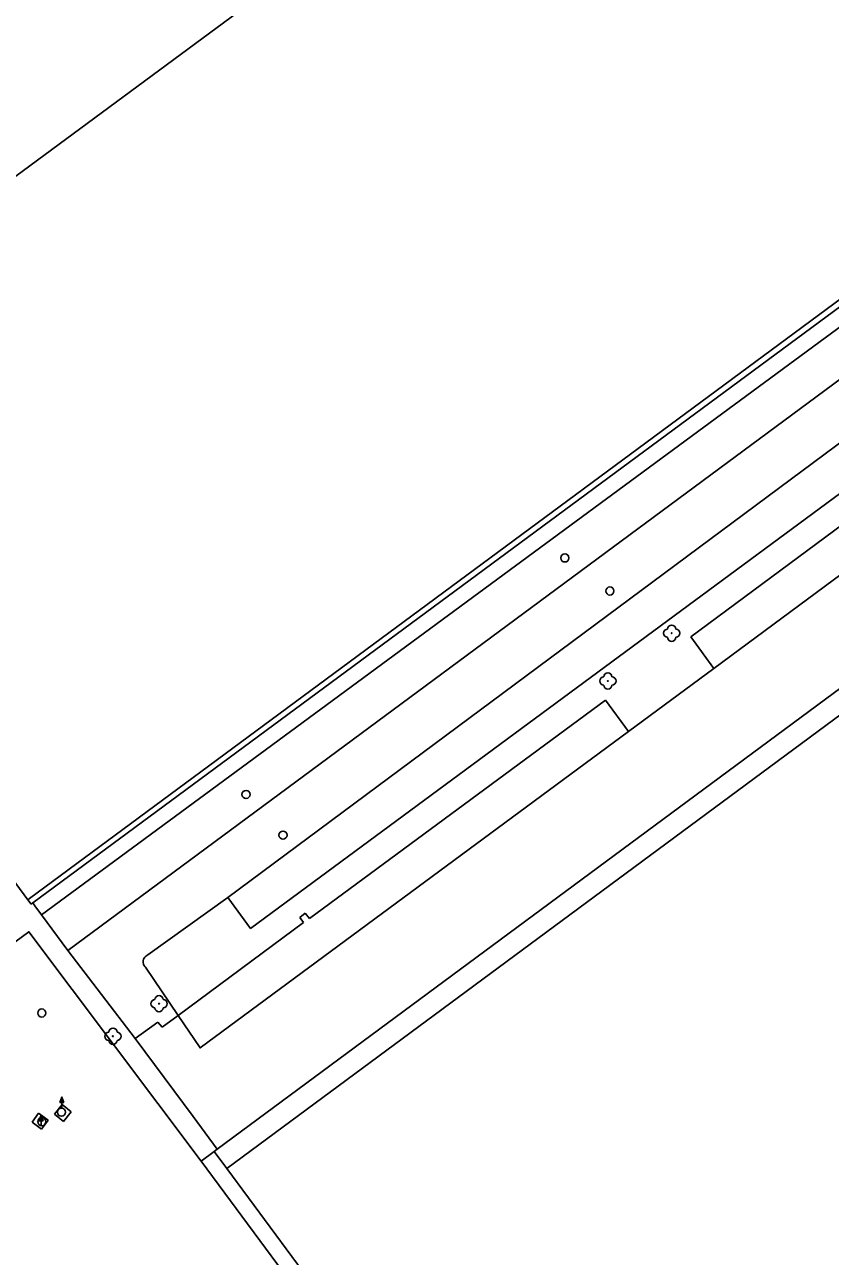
# Model space of a CAD drawing. Extents: x -596024 to -594475, y -1163820 to -1161957.
# Drawn here: x -594802.6 to -594703.9, y -1162919.7 to -1162768.8 of the extents above; entities that cross this region are included whole.
import ezdxf

# ---------------------------------------------------------------- set-up
doc = ezdxf.new("R2010")
doc.units = 0
for name, color, linetype in [('Level 10', 7, 'Continuous'), ('Level 11', 7, 'Continuous'), ('Level 22', 7, 'Continuous'), ('Level 25', 7, 'Continuous'), ('Level 27', 7, 'Continuous'), ('Level 5', 7, 'Continuous')]:
    doc.layers.add(name, color=color, linetype=linetype)

msp = doc.modelspace()

# ---------------------------------------------------------------- linework, layer by layer
at = {"layer": 'Level 10'}
for points in [[(-594720.96, -1162843.8), (-594681.43, -1162814.54)], [(-594718.13, -1162847.69), (-594720.96, -1162843.8)], [(-594728.59, -1162855.41), (-594718.13, -1162847.69)], [(-594767.69, -1162878.28), (-594731.42, -1162851.56)], [(-594731.42, -1162851.56), (-594728.59, -1162855.41)], [(-594768.87, -1162878.15), (-594768.19, -1162877.62)], [(-594768.4, -1162878.8), (-594768.87, -1162878.15)], [(-594768.19, -1162877.62), (-594767.69, -1162878.28)], [(-594783.76, -1162890.16), (-594768.4, -1162878.8)], [(-594785.71, -1162891.6), (-594783.76, -1162890.16)], [(-594789.04, -1162892.98), (-594786.24, -1162890.98)], [(-594786.24, -1162890.98), (-594785.71, -1162891.6)], [(-594778.97, -1162906.54), (-594781.94, -1162902.55), (-594789.04, -1162892.98)], [(-594779.35, -1162906.82), (-594778.97, -1162906.54)], [(-594779.35, -1162906.82), (-594777.81, -1162908.91)]]:
    msp.add_lwpolyline(points, dxfattribs=at)
at = {"layer": 'Level 11'}
for points in [[(-594592.85, -1162725), (-594800.49, -1162877.86)], [(-594589.72, -1162728.97), (-594656.67, -1162778.26), (-594797.27, -1162882.21)], [(-594569.37, -1162751.54), (-594778.97, -1162906.54)], [(-594801.57, -1162876.39), (-594657.08, -1162769.72)], [(-594783.76, -1162890.16), (-594787.76, -1162884.26), (-594787.86, -1162884.15), (-594787.95, -1162884.02), (-594788.01, -1162883.88), (-594788.04, -1162883.73), (-594788.05, -1162883.58), (-594788.04, -1162883.43), (-594787.99, -1162883.28), (-594787.93, -1162883.14), (-594787.84, -1162883.02), (-594787.73, -1162882.91), (-594787.6, -1162882.82), (-594787.46, -1162882.76), (-594777.67, -1162875.74), (-594774.89, -1162879.51), (-594674.52, -1162805.48), (-594663.6, -1162797.21), (-594666.55, -1162793.24), (-594665.41, -1162792.39), (-594664.05, -1162791.39), (-594656.26, -1162801.91)], [(-594666.55, -1162793.24), (-594777.67, -1162875.74)], [(-594718.13, -1162847.69), (-594663.92, -1162807.58)], [(-594783.76, -1162890.16), (-594781.07, -1162894.14), (-594728.59, -1162855.41)], [(-594802.17, -1162876), (-594801.77, -1162876.54)], [(-594801.77, -1162876.54), (-594801.57, -1162876.39)], [(-594801.57, -1162876.39), (-594801.32, -1162876.73), (-594800.49, -1162877.86), (-594797.27, -1162882.21)], [(-594822.84, -1162895.23), (-594802.04, -1162879.92), (-594780.95, -1162908.02)], [(-594797.27, -1162882.21), (-594789.04, -1162892.98)], [(-594797.99, -1162901.08), (-594798.92, -1162902.26)], [(-594796.87, -1162901.96), (-594797.99, -1162901.08)], [(-594800.86, -1162902.13), (-594801.66, -1162903.22)], [(-594799.69, -1162902.98), (-594800.86, -1162902.13)], [(-594798.92, -1162902.26), (-594797.8, -1162903.14)], [(-594797.8, -1162903.14), (-594796.87, -1162901.96)], [(-594801.66, -1162903.22), (-594800.49, -1162904.07)], [(-594800.49, -1162904.07), (-594799.69, -1162902.98)], [(-594780.95, -1162908.02), (-594779.35, -1162906.82)], [(-594747.35, -1162953.44), (-594780.95, -1162908.02)]]:
    msp.add_lwpolyline(points, dxfattribs=at)
at = {"layer": 'Level 22'}
for centre in [(-594723.3, -1162843.36), (-594731.12, -1162849.21), (-594786.1, -1162888.72), (-594791.75, -1162892.71)]:
    msp.add_circle(centre, 0.05, dxfattribs=at)
for centre, start, end in [((-594723.3, -1162842.86), 0, 180), ((-594723.8, -1162843.36), 90, 270), ((-594723.3, -1162843.86), 180, 0), ((-594722.8, -1162843.36), 270, 90), ((-594731.12, -1162848.71), 0, 180), ((-594731.62, -1162849.21), 90, 270), ((-594731.12, -1162849.71), 180, 0), ((-594730.62, -1162849.21), 270, 90), ((-594786.6, -1162888.72), 90, 270), ((-594786.1, -1162888.22), 0, 180), ((-594786.1, -1162889.22), 180, 0), ((-594785.6, -1162888.72), 270, 90), ((-594792.25, -1162892.71), 90, 270), ((-594791.75, -1162892.21), 0, 180), ((-594791.25, -1162892.71), 270, 90), ((-594791.75, -1162893.21), 180, 0)]:
    msp.add_arc(centre, 0.5, start, end, dxfattribs=at)
at = {"layer": 'Level 25'}
for p, q in [((-594798.25, -1162900.84), (-594798, -1162900.16)), ((-594798, -1162900.84), (-594798.25, -1162900.84)), ((-594798, -1162901.49), (-594798, -1162900.84)), ((-594800.81, -1162903.05), (-594800.56, -1162902.37)), ((-594800.56, -1162903.05), (-594800.81, -1162903.05)), ((-594800.56, -1162903.7), (-594800.56, -1162903.05))]:
    msp.add_line(p, q, dxfattribs=at)
for points in [[(-594797.75, -1162900.84), (-594798, -1162900.84), (-594798, -1162900.16), (-594798, -1162900.16)], [(-594797.81, -1162900.8), (-594797.96, -1162900.8), (-594797.96, -1162900.39)], [(-594797.86, -1162900.76), (-594797.92, -1162900.76), (-594797.92, -1162900.61)], [(-594800.31, -1162903.05), (-594800.56, -1162903.05), (-594800.56, -1162902.37), (-594800.56, -1162902.37)], [(-594800.37, -1162903.01), (-594800.52, -1162903.01), (-594800.52, -1162902.6)], [(-594800.42, -1162902.97), (-594800.48, -1162902.97), (-594800.48, -1162902.82)]]:
    msp.add_lwpolyline(points, close=True, dxfattribs=at)
at = {"layer": 'Level 27'}
for centre in [(-594736.39, -1162834.14), (-594730.87, -1162838.19), (-594775.44, -1162863.1), (-594770.92, -1162868.08), (-594800.47, -1162889.87), (-594800.47, -1162903.16), (-594798.06, -1162902.01)]:
    msp.add_circle(centre, 0.5, dxfattribs=at)
at = {"layer": 'Level 5'}
for points in [[(-594845.04, -1162817.92), (-594741.2, -1162741.26)], [(-594802.17, -1162876), (-594801.97, -1162875.85), (-594657.54, -1162769.1)], [(-594777.81, -1162908.91), (-594679.96, -1162836.59)], [(-594816.13, -1162857.08), (-594802.17, -1162876)], [(-594777.81, -1162908.91), (-594745.95, -1162952.02), (-594706.05, -1163006.01)]]:
    msp.add_lwpolyline(points, dxfattribs=at)

doc.saveas('drawing.dxf')
